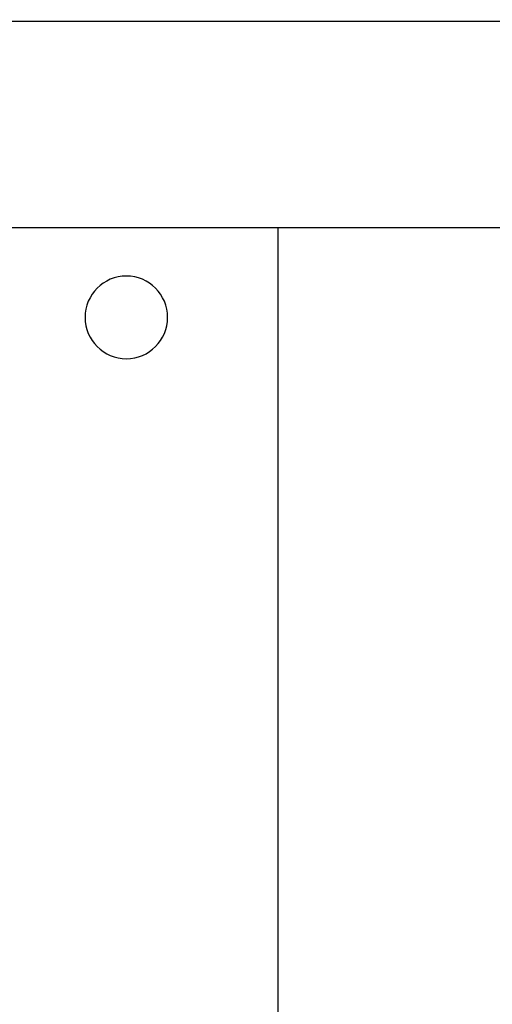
# Model space of a CAD drawing. Extents: x -156717 to 425753, y -51191 to 363295.
# Tile 313 of 502: x 139445 to 139480, y 112756 to 112828. Entities that reach past the tile are written whole.
import ezdxf

# ---------------------------------------------------------------- set-up
doc = ezdxf.new("R2010")
doc.units = 0
doc.header["$LTSCALE"] = 50
doc.layers.get('0').update_dxf_attribs({"linetype": 'CONTINUOUS'})
doc.layers.get('Defpoints').update_dxf_attribs({"linetype": 'CONTINUOUS'})
doc.layers.add('WL570---_TOEVOER', color=3, linetype='CONTINUOUS')
doc.styles.get("Standard").update_dxf_attribs({"font": 'ARIAL.TTF'})
doc.dimstyles.new('ISO-25', dxfattribs={"dimtxt": 2.5, "dimasz": 2.5, "dimexe": 1.25, "dimexo": 0.625, "dimtad": 1, "dimtih": 1, "dimdec": 4, "dimdsep": 46, "dimtxsty": 'Standard', "dimcen": 2.5, "dimadec": 0, "dimazin": 0, "dimtfac": 1, "dimtdec": 4, "dimtmove": 0, "dimatfit": 3, "dimfxl": 0, "dimtvp": 1, "dimtolj": 1, "dimtzin": 0, "dimarcsym": 0})

# ---------------------------------------------------------------- blocks, each defined once
blk = doc.blocks.new('*D171')
at = {"layer": 'Defpoints', "color": 0, "transparency": 16777216}
for p in [(140726.764, 113760.312), (138453.291, 112134.012), (140726.764, 112134.012)]:
    blk.add_point(p, dxfattribs=at)
at = {"layer": 'WL570---_TOEVOER', "color": 0, "lineweight": -2, "transparency": 16777216}
for p, q in [((138453.291, 112165.262), (138453.291, 113822.812)), ((140726.764, 112165.262), (140726.764, 113822.812)), ((138578.291, 113760.312), (140601.764, 113760.312))]:
    blk.add_line(p, q, dxfattribs=at)
at = {"layer": 'WL570---_TOEVOER', "color": 0, "transparency": 16777216}
for points in [[(138578.291, 113781.146), (138578.291, 113739.479), (138453.291, 113760.312)], [(140601.764, 113781.146), (140601.764, 113739.479), (140726.764, 113760.312)]]:
    blk.add_solid(points, dxfattribs=at)
at = {"layer": 'WL570---_TOEVOER', "color": 0, "transparency": 16777216, "insert": (139607.851, 113855.427), "char_height": 125, "attachment_point": 5}
blk.add_mtext('\\A1;2273 HT', dxfattribs=at)

msp = doc.modelspace()

# ---------------------------------------------------------------- linework, layer by layer
at = {"color": 6, "linetype": 'Continuous'}
for p, q in [((138830.41681, 112827.80001), (139676.04008, 112827.80001)), ((140570.67049, 112812.79783), (138609.38459, 112812.79783))]:
    msp.add_line(p, q, dxfattribs=at)
at = {"color": 3, "linetype": 'Continuous'}
msp.add_line((139464.00916, 112812.79783), (139464.00916, 112277.21976), dxfattribs=at)
for start, end in [(90, 270), (270, 90)]:
    msp.add_arc((139453.00756, 112806.29688), 3.00044, start, end, dxfattribs=at)

# ---------------------------------------------------------------- dimensions: what is measured, and where the dimension line sits
at = {"layer": 'WL570---_TOEVOER'}
dim = msp.add_linear_dim(base=(140726.7643, 113760.31246), p1=(138453.29076, 112134.01243), p2=(140726.7643, 112134.01243), text='<> HT', dimstyle='ISO-25', override={"dimscale": 50, "dimdec": 0}, dxfattribs=at)
dim.commit()
dim.dimension.update_dxf_attribs({"geometry": '*D171', "text_midpoint": (139607.85128, 113760.31246), "dimtype": 160})

doc.saveas('drawing.dxf')
